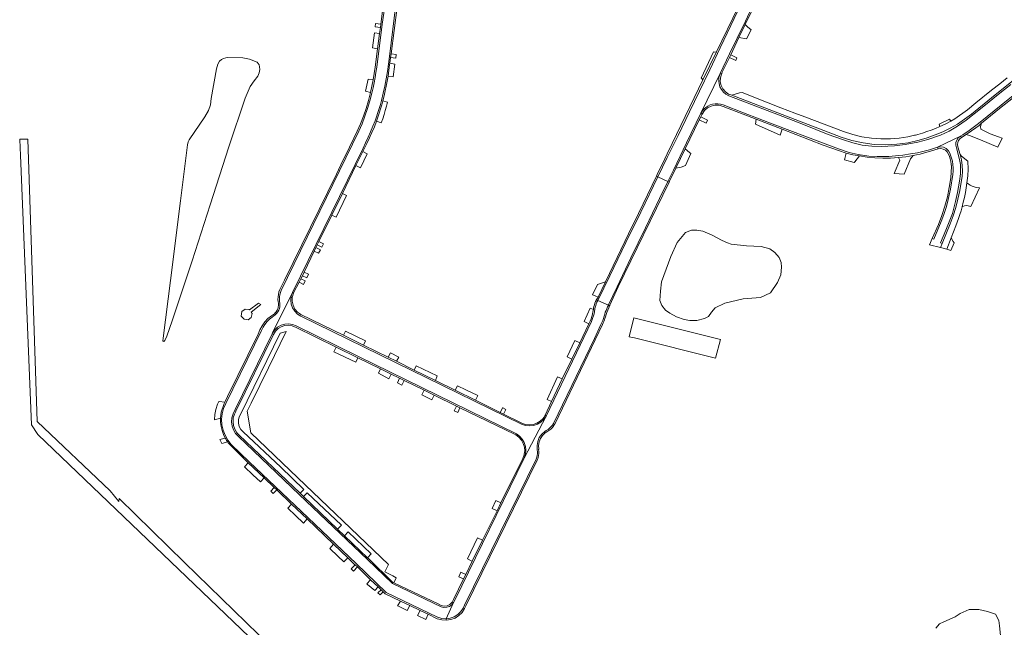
# Model space of a CAD drawing. Header units: metres. Extents: x 166325 to 190320, y 381923 to 404576.
# Tile 602 of 656: x 168336 to 168705, y 399511 to 399738. Entities that reach past the tile are written whole.
import ezdxf

# ---------------------------------------------------------------- set-up
doc = ezdxf.new("R2010")
doc.units = ezdxf.units.M
for name, color, linetype, lineweight in [('B-WE-OG-WATER_MEER-GV', 8, 'Continuous', 18), ('B-WE-VH-VERHARDING_BETONSTRAATSTEEN-GV', 8, 'Continuous', 18), ('B-WE-VH-VERHARDING_FUNDERING_ZAND-GV', 8, 'Continuous', 18), ('B-WE-VH-VERHARDING_STRAATBAKSTEEN-GV', 8, 'Continuous', 18)]:
    doc.layers.add(name, color=color, linetype=linetype, lineweight=lineweight)

msp = doc.modelspace()

# ---------------------------------------------------------------- linework, layer by layer
at = {"layer": 'B-WE-OG-WATER_MEER-GV', "flags": 128}
for points in [[(168393.158, 399625.241), (168400.749, 399647.717), (168407.41, 399668.609), (168414.419, 399690.249), (168420.551, 399708.489), (168422.368, 399712.885), (168423.855, 399714.973), (168425.248, 399716.695), (168425.765, 399717.923), (168426.002, 399719.145), (168425.947, 399720.201), (168425.76, 399720.908), (168425.025, 399721.962), (168422.165, 399723.106), (168419.629, 399723.586), (168414.001, 399723.696), (168413.296, 399723.535), (168412.403, 399723.348), (168411.614, 399722.953), (168410.899, 399722.286), (168410.353, 399721.208), (168409.781, 399719.425), (168407.868, 399708.321), (168407.496, 399706.003), (168406.83, 399703.84), (168405.494, 399701.448), (168399.627, 399692.914), (168399.249, 399692.13), (168398.942, 399691.046), (168396.31, 399670.043), (168392.553, 399640.302), (168389.884, 399618.807), (168389.73, 399617.806), (168389.85, 399617.624), (168390.066, 399617.488), (168390.453, 399617.846), (168391.175, 399619.511)], [(168602.451, 399653.936), (168600.974, 399654.365), (168599.019, 399655.292), (168594.996, 399657.33), (168591.805, 399658.763), (168589.541, 399659.164), (168587.596, 399659.12), (168585.345, 399658.225), (168582.187, 399654.576), (168579.837, 399649.23), (168576.27, 399639.832), (168575.889, 399636.371), (168575.756, 399632.894), (168576.426, 399631.006), (168577.874, 399629.191), (168579.39, 399628.044), (168581.892, 399626.731), (168584.812, 399625.714), (168586.908, 399625.399), (168589.495, 399625.351), (168592.407, 399626.077), (168593.855, 399626.877), (168594.981, 399628.445), (168596.459, 399630.064), (168600.067, 399631.89), (168606.845, 399633.453), (168613.427, 399633.934), (168617.164, 399635.645), (168619.695, 399639.609), (168621.033, 399642.483), (168621.221, 399645.284), (168621.135, 399646.984), (168620.342, 399648.904), (168618.721, 399650.731), (168616.823, 399652.128), (168613.57, 399653.018), (168608.184, 399653.279)]]:
    msp.add_lwpolyline(points, close=True, dxfattribs=at)
msp.add_lwpolyline([(168703.299, 399506.317), (168702.853, 399511.16), (168702.592, 399513.178), (168701.255, 399515.617), (168698.274, 399516.612), (168695.021, 399517.365), (168691.392, 399517.36), (168688.125, 399515.851), (168686.239, 399514.601), (168681.977, 399512.644), (168680.334, 399511.997), (168678.937, 399510.279)], dxfattribs=at)
msp.add_lwpolyline([(168703.299, 399506.317), (168702.853, 399511.16), (168702.592, 399513.178), (168701.255, 399515.617), (168698.274, 399516.612), (168695.021, 399517.365), (168691.392, 399517.36), (168688.125, 399515.851), (168686.239, 399514.601), (168681.977, 399512.644), (168680.334, 399511.997), (168678.937, 399510.279)], dxfattribs=at)
at = {"layer": 'B-WE-VH-VERHARDING_BETONSTRAATSTEEN-GV', "flags": 128}
for points in [[(168472.026, 399741.969), (168471.279, 399736.12), (168471.117, 399734.849), (168470.836, 399732.648), (168470.109, 399726.945), (168469.233, 399720.086), (168468.438, 399715.398), (168467.453, 399710.619), (168467.446, 399710.586), (168466.683, 399707.611), (168465.802, 399704.669), (168464.803, 399701.765), (168463.69, 399698.902), (168462.463, 399696.087), (168461.232, 399693.571), (168457.891, 399686.74), (168457.125, 399685.175), (168454.65, 399680.115), (168435.224, 399640.402), (168433.505, 399636.956), (168433.19, 399636.058), (168432.967, 399635.133), (168432.838, 399634.19), (168432.804, 399633.239), (168432.866, 399632.289), (168432.956, 399631.848), (168432.999, 399631.4), (168432.994, 399630.949), (168432.941, 399630.502), (168432.841, 399630.063), (168432.471, 399629.171), (168432.08, 399628.559), (168431.799, 399628.218), (168431.489, 399627.903), (168431.152, 399627.617), (168430.791, 399627.362), (168430.408, 399627.14), (168429.063, 399626.059), (168427.87, 399624.813), (168426.848, 399623.423), (168426.015, 399621.912), (168425.385, 399620.306), (168413.971, 399596.966), (168413.165, 399595.317), (168412.912, 399594.801), (168412.719, 399594.272), (168412.257, 399593.231), (168411.883, 399592.156), (168411.598, 399591.054), (168411.406, 399589.932), (168411.306, 399588.797), (168411.321, 399587.255), (168411.509, 399585.724), (168411.866, 399584.224), (168412.388, 399582.773), (168413.069, 399581.389), (168413.239, 399581.095), (168413.416, 399580.806), (168413.6, 399580.522), (168413.791, 399580.242), (168413.989, 399579.967), (168414.21, 399579.676), (168414.438, 399579.392), (168414.673, 399579.114), (168414.915, 399578.842), (168415.165, 399578.577), (168421.663, 399572.181), (168421.687, 399572.157), (168427.625, 399566.487), (168431.366, 399562.915), (168431.382, 399562.899), (168432.331, 399561.998), (168437.91, 399556.693), (168443.732, 399551.157), (168453.618, 399541.705), (168458.899, 399536.657), (168461.62, 399534.055), (168461.673, 399534.004), (168462.505, 399533.209), (168467.49, 399528.446), (168470.253, 399525.805), (168471.394, 399524.715), (168472.213, 399523.932), (168472.956, 399523.222), (168478.65, 399520.489), (168482.108, 399518.829), (168485.973, 399516.973), (168489, 399515.52), (168492.422, 399513.877), (168494.061, 399513.402), (168495.762, 399513.281), (168495.715, 399513.805), (168494.131, 399513.934), (168492.61, 399514.396), (168492.588, 399514.406), (168492.566, 399514.415), (168492.545, 399514.424), (168492.523, 399514.434), (168492.502, 399514.443), (168473.326, 399523.675), (168462.009, 399534.45), (168444.102, 399551.539), (168431.73, 399563.354), (168422.073, 399572.551), (168415.299, 399579.049), (168414.015, 399580.653), (168412.994, 399582.435), (168412.259, 399584.353), (168411.827, 399586.361), (168411.71, 399588.412), (168411.911, 399590.456), (168412.423, 399592.445), (168413.236, 399594.332), (168426.665, 399621.641), (168427.223, 399622.814), (168427.911, 399623.915), (168428.72, 399624.931), (168429.64, 399625.848), (168430.659, 399626.654), (168431.247, 399627.053), (168431.793, 399627.508), (168432.291, 399628.014), (168432.736, 399628.567), (168433.125, 399629.162), (168433.326, 399629.803), (168433.455, 399630.463), (168433.509, 399631.132), (168433.489, 399631.804), (168433.394, 399632.469), (168433.348, 399633.318), (168433.388, 399634.168), (168433.514, 399635.009), (168433.724, 399635.833), (168434.017, 399636.632), (168463.094, 399696.114), (168464.259, 399698.904), (168465.331, 399701.731), (168466.307, 399704.593), (168467.187, 399707.486), (168467.97, 399710.406), (168468.374, 399712.333), (168468.762, 399714.263), (168469.133, 399716.196), (168469.487, 399718.132), (168469.824, 399720.072), (168471.824, 399736.115), (168473.645, 399748.599)], [(168472.026, 399741.969), (168471.279, 399736.12), (168471.117, 399734.849), (168470.836, 399732.648), (168470.109, 399726.945), (168469.233, 399720.086), (168468.438, 399715.398), (168467.453, 399710.619), (168467.446, 399710.586), (168466.683, 399707.611), (168465.802, 399704.669), (168464.803, 399701.765), (168463.69, 399698.902), (168462.463, 399696.087), (168461.232, 399693.571), (168457.891, 399686.74), (168457.125, 399685.175), (168454.65, 399680.115), (168435.224, 399640.402), (168433.505, 399636.956), (168433.19, 399636.058), (168432.967, 399635.133), (168432.838, 399634.19), (168432.804, 399633.239), (168432.866, 399632.289), (168432.956, 399631.848), (168432.999, 399631.4), (168432.994, 399630.949), (168432.941, 399630.502), (168432.841, 399630.063), (168432.471, 399629.171), (168432.08, 399628.559), (168431.799, 399628.218), (168431.489, 399627.903), (168431.152, 399627.617), (168430.791, 399627.362), (168430.408, 399627.14), (168429.063, 399626.059), (168427.87, 399624.813), (168426.848, 399623.423), (168426.015, 399621.912), (168425.385, 399620.306), (168413.971, 399596.966), (168413.165, 399595.317), (168412.912, 399594.801), (168412.719, 399594.272), (168412.257, 399593.231), (168411.883, 399592.156), (168411.598, 399591.054), (168411.406, 399589.932), (168411.306, 399588.797), (168411.321, 399587.255), (168411.509, 399585.724), (168411.866, 399584.224), (168412.388, 399582.773), (168413.069, 399581.389), (168413.239, 399581.095), (168413.416, 399580.806), (168413.6, 399580.522), (168413.791, 399580.242), (168413.989, 399579.967), (168414.21, 399579.676), (168414.438, 399579.392), (168414.673, 399579.114), (168414.915, 399578.842), (168415.165, 399578.577), (168421.663, 399572.181), (168421.687, 399572.157), (168427.625, 399566.487), (168431.366, 399562.915), (168431.382, 399562.899), (168432.331, 399561.998), (168437.91, 399556.693), (168443.732, 399551.157), (168453.618, 399541.705), (168458.899, 399536.657), (168461.62, 399534.055), (168461.673, 399534.004), (168462.505, 399533.209), (168467.49, 399528.446), (168470.253, 399525.805), (168471.394, 399524.715), (168472.213, 399523.932), (168472.956, 399523.222), (168478.65, 399520.489), (168482.108, 399518.829), (168485.973, 399516.973), (168489, 399515.52), (168492.422, 399513.877), (168494.061, 399513.402), (168495.762, 399513.281), (168495.715, 399513.805), (168494.131, 399513.934), (168492.61, 399514.396), (168492.588, 399514.406), (168492.566, 399514.415), (168492.545, 399514.424), (168492.523, 399514.434), (168492.502, 399514.443), (168473.326, 399523.675), (168462.009, 399534.45), (168444.102, 399551.539), (168431.73, 399563.354), (168422.073, 399572.551), (168415.299, 399579.049), (168414.015, 399580.653), (168412.994, 399582.435), (168412.259, 399584.353), (168411.827, 399586.361), (168411.71, 399588.412), (168411.911, 399590.456), (168412.423, 399592.445), (168413.236, 399594.332), (168426.665, 399621.641), (168427.223, 399622.814), (168427.911, 399623.915), (168428.72, 399624.931), (168429.64, 399625.848), (168430.659, 399626.654), (168431.247, 399627.053), (168431.793, 399627.508), (168432.291, 399628.014), (168432.736, 399628.567), (168433.125, 399629.162), (168433.326, 399629.803), (168433.455, 399630.463), (168433.509, 399631.132), (168433.489, 399631.804), (168433.394, 399632.469), (168433.348, 399633.318), (168433.388, 399634.168), (168433.514, 399635.009), (168433.724, 399635.833), (168434.017, 399636.632), (168463.094, 399696.114), (168464.259, 399698.904), (168465.331, 399701.731), (168466.307, 399704.593), (168467.187, 399707.486), (168467.97, 399710.406), (168468.374, 399712.333), (168468.762, 399714.263), (168469.133, 399716.196), (168469.487, 399718.132), (168469.824, 399720.072), (168471.824, 399736.115), (168473.645, 399748.599)], [(168473.645, 399748.599), (168471.824, 399736.115), (168469.824, 399720.072), (168469.487, 399718.132), (168469.133, 399716.196), (168468.762, 399714.263), (168468.374, 399712.333), (168467.97, 399710.406), (168467.187, 399707.486), (168466.307, 399704.593), (168465.331, 399701.731), (168464.259, 399698.904), (168463.094, 399696.114), (168434.017, 399636.632), (168433.724, 399635.833), (168433.514, 399635.009), (168433.388, 399634.168), (168433.348, 399633.318), (168433.394, 399632.469), (168433.489, 399631.804), (168433.509, 399631.132), (168433.455, 399630.463), (168433.326, 399629.803), (168433.125, 399629.162), (168432.736, 399628.567), (168432.291, 399628.014), (168431.793, 399627.508), (168431.247, 399627.053), (168430.659, 399626.654), (168429.64, 399625.848), (168428.72, 399624.931), (168427.911, 399623.915), (168427.223, 399622.814), (168426.665, 399621.641), (168413.236, 399594.332), (168412.423, 399592.445), (168411.911, 399590.456), (168411.71, 399588.412), (168411.827, 399586.361), (168412.259, 399584.353), (168412.994, 399582.435), (168414.015, 399580.653), (168415.299, 399579.049), (168422.073, 399572.551), (168431.73, 399563.354), (168444.102, 399551.539), (168462.009, 399534.45), (168473.326, 399523.675), (168492.502, 399514.443), (168492.523, 399514.434), (168492.545, 399514.424), (168492.566, 399514.415), (168492.588, 399514.406), (168492.61, 399514.396), (168494.131, 399513.934), (168495.715, 399513.805), (168498.493, 399519.881), (168497.809, 399519.073), (168496.934, 399518.476), (168495.932, 399518.135), (168494.876, 399518.073), (168493.841, 399518.296), (168475.644, 399527.052), (168466.309, 399535.961), (168440.751, 399560.328), (168418.014, 399581.999), (168416.94, 399583.119), (168416.126, 399584.44), (168415.609, 399585.902), (168415.41, 399587.441), (168415.539, 399588.987), (168415.99, 399590.471), (168416.804, 399592.143), (168430.672, 399620.407), (168430.811, 399620.689), (168438.225, 399635.867), (168464.623, 399689.818), (168465.606, 399691.832), (168466.556, 399693.863), (168467.471, 399695.909), (168468.352, 399697.97), (168469.198, 399700.046), (168469.711, 399701.558), (168470.204, 399703.076), (168470.676, 399704.6), (168471.128, 399706.131), (168471.56, 399707.668), (168472.191, 399710.34), (168472.769, 399713.024), (168473.294, 399715.72), (168473.766, 399718.424), (168474.185, 399721.138), (168474.65, 399725.007), (168476.807, 399742.544)], [(168473.645, 399748.599), (168471.824, 399736.115), (168469.824, 399720.072), (168469.487, 399718.132), (168469.133, 399716.196), (168468.762, 399714.263), (168468.374, 399712.333), (168467.97, 399710.406), (168467.187, 399707.486), (168466.307, 399704.593), (168465.331, 399701.731), (168464.259, 399698.904), (168463.094, 399696.114), (168434.017, 399636.632), (168433.724, 399635.833), (168433.514, 399635.009), (168433.388, 399634.168), (168433.348, 399633.318), (168433.394, 399632.469), (168433.489, 399631.804), (168433.509, 399631.132), (168433.455, 399630.463), (168433.326, 399629.803), (168433.125, 399629.162), (168432.736, 399628.567), (168432.291, 399628.014), (168431.793, 399627.508), (168431.247, 399627.053), (168430.659, 399626.654), (168429.64, 399625.848), (168428.72, 399624.931), (168427.911, 399623.915), (168427.223, 399622.814), (168426.665, 399621.641), (168413.236, 399594.332), (168412.423, 399592.445), (168411.911, 399590.456), (168411.71, 399588.412), (168411.827, 399586.361), (168412.259, 399584.353), (168412.994, 399582.435), (168414.015, 399580.653), (168415.299, 399579.049), (168422.073, 399572.551), (168431.73, 399563.354), (168444.102, 399551.539), (168462.009, 399534.45), (168473.326, 399523.675), (168492.502, 399514.443), (168492.523, 399514.434), (168492.545, 399514.424), (168492.566, 399514.415), (168492.588, 399514.406), (168492.61, 399514.396), (168494.131, 399513.934), (168495.715, 399513.805), (168498.493, 399519.881), (168497.809, 399519.073), (168496.934, 399518.476), (168495.932, 399518.135), (168494.876, 399518.073), (168493.841, 399518.296), (168475.644, 399527.052), (168466.309, 399535.961), (168440.751, 399560.328), (168418.014, 399581.999), (168416.94, 399583.119), (168416.126, 399584.44), (168415.609, 399585.902), (168415.41, 399587.441), (168415.539, 399588.987), (168415.99, 399590.471), (168416.804, 399592.143), (168430.672, 399620.407), (168430.811, 399620.689), (168438.225, 399635.867), (168464.623, 399689.818), (168465.606, 399691.832), (168466.556, 399693.863), (168467.471, 399695.909), (168468.352, 399697.97), (168469.198, 399700.046), (168469.711, 399701.558), (168470.204, 399703.076), (168470.676, 399704.6), (168471.128, 399706.131), (168471.56, 399707.668), (168472.191, 399710.34), (168472.769, 399713.024), (168473.294, 399715.72), (168473.766, 399718.424), (168474.185, 399721.138), (168474.65, 399725.007), (168476.807, 399742.544)], [(168476.807, 399742.544), (168474.65, 399725.007), (168474.185, 399721.138), (168473.766, 399718.424), (168473.294, 399715.72), (168472.769, 399713.024), (168472.191, 399710.34), (168471.56, 399707.668), (168471.128, 399706.131), (168470.676, 399704.6), (168470.204, 399703.076), (168469.711, 399701.558), (168469.198, 399700.046), (168468.352, 399697.97), (168467.471, 399695.909), (168466.556, 399693.863), (168465.606, 399691.832), (168464.623, 399689.818), (168438.225, 399635.867), (168438.613, 399635.658), (168440.761, 399639.642), (168441.393, 399640.96), (168441.947, 399642.114), (168442.593, 399643.458), (168446.354, 399651.295), (168446.986, 399652.601), (168447.467, 399653.596), (168448.123, 399654.953), (168452.912, 399664.743), (168456.89, 399672.874), (168461.965, 399683.25), (168464.536, 399688.505), (168465.044, 399689.543), (168466.073, 399691.572), (168467.054, 399693.624), (168467.985, 399695.7), (168468.866, 399697.797), (168469.697, 399699.915), (168469.703, 399699.931), (168470.231, 399701.427), (168470.727, 399702.933), (168471.191, 399704.45), (168471.623, 399705.976), (168472.023, 399707.511), (168472.489, 399709.34), (168472.918, 399711.178), (168473.311, 399713.025), (168473.666, 399714.878), (168473.984, 399716.739), (168474.573, 399721.07), (168474.638, 399721.533), (168474.944, 399723.724), (168475.122, 399724.999), (168477.379, 399742.503)], [(168604.951, 399742.475), (168596.878, 399725.769), (168591.825, 399715.314), (168580.306, 399691.478), (168578.457, 399687.652), (168577.536, 399685.747), (168574.703, 399679.884), (168574.456, 399679.374), (168574.972, 399679.125), (168574.978, 399679.122), (168578.435, 399686.243), (168582.516, 399694.526), (168586.776, 399703.37), (168590.553, 399711.151), (168594.384, 399719.052), (168598.27, 399727.258), (168602.296, 399735.642), (168606.044, 399743.545)], [(168606.044, 399743.545), (168602.296, 399735.642), (168598.27, 399727.258), (168594.384, 399719.052), (168590.553, 399711.151), (168586.776, 399703.37), (168582.516, 399694.526), (168578.435, 399686.243), (168574.978, 399679.122), (168578.711, 399677.318), (168580.803, 399681.612), (168585.707, 399691.746), (168591.069, 399702.816), (168598.271, 399717.72), (168601.775, 399725.024), (168604.633, 399730.926), (168607.732, 399737.332), (168610.674, 399743.486)], [(168610.674, 399743.486), (168607.732, 399737.332), (168604.633, 399730.926), (168601.775, 399725.024), (168598.271, 399717.72), (168598.754, 399717.487), (168598.812, 399717.623), (168598.874, 399717.758), (168598.939, 399717.891), (168599.008, 399718.023), (168599.08, 399718.152), (168601.75, 399723.718), (168602.204, 399724.665), (168605.297, 399731.108), (168607.636, 399735.982), (168609.96, 399740.852)], [(168712.93, 399719.021), (168701.199, 399709.78), (168692.259, 399702.502), (168687.134, 399698.769), (168684.388, 399697.282), (168681.569, 399695.938), (168678.686, 399694.739), (168675.745, 399693.688), (168672.754, 399692.789), (168668.622, 399691.827), (168664.421, 399691.236), (168660.184, 399691.023), (168655.944, 399691.189), (168651.737, 399691.732), (168647.594, 399692.649), (168643.55, 399693.931), (168602.677, 399709.543), (168601.445, 399710.014), (168600.257, 399710.843), (168599.307, 399711.937), (168598.653, 399713.229), (168598.333, 399714.642), (168598.367, 399716.091), (168598.754, 399717.487), (168598.271, 399717.72), (168597.992, 399716.997), (168597.807, 399716.243), (168597.72, 399715.473), (168597.731, 399714.698), (168597.842, 399713.93), (168598.161, 399712.758), (168598.713, 399711.676), (168599.476, 399710.729), (168600.415, 399709.959), (168601.493, 399709.398), (168620.106, 399702.259), (168629.463, 399698.58), (168638.74, 399694.95), (168644.057, 399693.051), (168647.876, 399691.773), (168651.411, 399690.964), (168655.007, 399690.495), (168658.467, 399690.423), (168663.484, 399690.656), (168667.523, 399691.158), (168672.181, 399691.996), (168676.032, 399692.974), (168680.725, 399694.669), (168683.983, 399696.204), (168687.065, 399697.985), (168690.312, 399700.264), (168693.346, 399702.566), (168696.942, 399705.504), (168702.324, 399709.871), (168707.077, 399713.634)], [(168705.655, 399716.101), (168702.864, 399713.9), (168699.759, 399711.45), (168693.994, 399706.755), (168690.812, 399704.161), (168686.024, 399700.698), (168684.534, 399699.86), (168682.52, 399698.818), (168680.466, 399697.856), (168678.869, 399697.176), (168677.252, 399696.544), (168675.616, 399695.962), (168673.963, 399695.431), (168672.295, 399694.95), (168671.849, 399694.827), (168671.402, 399694.708), (168670.954, 399694.593), (168670.504, 399694.483), (168670.054, 399694.378), (168668.468, 399694.046), (168666.871, 399693.77), (168665.265, 399693.551), (168663.652, 399693.39), (168662.035, 399693.286), (168658.455, 399693.262), (168654.885, 399693.521), (168651.346, 399694.059), (168647.86, 399694.875), (168644.449, 399695.962), (168629.98, 399701.48), (168626.186, 399702.927), (168620.989, 399704.909), (168616.217, 399706.729), (168606.462, 399710.553), (168605.53, 399710.51), (168602.677, 399709.543), (168643.55, 399693.931), (168647.594, 399692.649), (168651.737, 399691.732), (168655.944, 399691.189), (168660.184, 399691.023), (168664.421, 399691.236), (168668.622, 399691.827), (168672.754, 399692.789), (168675.745, 399693.688), (168678.686, 399694.739), (168681.569, 399695.938), (168684.388, 399697.282), (168687.134, 399698.769), (168692.259, 399702.502), (168701.199, 399709.78), (168712.93, 399719.021)], [(168707.077, 399713.634), (168702.324, 399709.871), (168696.942, 399705.504), (168693.346, 399702.566), (168690.312, 399700.264), (168687.065, 399697.985), (168683.983, 399696.204), (168680.725, 399694.669), (168676.032, 399692.974), (168672.181, 399691.996), (168667.523, 399691.158), (168663.484, 399690.656), (168658.467, 399690.423), (168655.007, 399690.495), (168651.411, 399690.964), (168647.876, 399691.773), (168644.057, 399693.051), (168638.74, 399694.95), (168629.463, 399698.58), (168620.106, 399702.259), (168601.493, 399709.398), (168600.415, 399709.959), (168599.476, 399710.729), (168598.713, 399711.676), (168598.161, 399712.758), (168597.842, 399713.93), (168597.731, 399714.698), (168597.72, 399715.473), (168597.807, 399716.243), (168597.992, 399716.997), (168598.271, 399717.72), (168591.069, 399702.816), (168591.591, 399703.607), (168592.204, 399704.329), (168592.899, 399704.973), (168593.667, 399705.528), (168594.496, 399705.987), (168595.45, 399706.258), (168596.434, 399706.39), (168597.426, 399706.379), (168598.406, 399706.226), (168599.354, 399705.934), (168607.003, 399702.988), (168618.744, 399698.475), (168636.541, 399691.744), (168642.591, 399689.557), (168646.597, 399688.213), (168649.89, 399687.379), (168653.954, 399686.742), (168657.012, 399686.62), (168661.365, 399686.714), (168665.154, 399687.033), (168666.633, 399687.188), (168669.553, 399687.629), (168672.133, 399688.073), (168676.577, 399689.151), (168679.629, 399690.113), (168688.145, 399694.245), (168689.121, 399694.836), (168691.443, 399696.351), (168694.955, 399698.965), (168698.198, 399701.6), (168703.404, 399705.89), (168709.148, 399710.471)], [(168709.148, 399710.471), (168703.404, 399705.89), (168698.198, 399701.6), (168694.955, 399698.965), (168691.443, 399696.351), (168689.121, 399694.836), (168688.145, 399694.245), (168688.619, 399693.762), (168690.331, 399694.857), (168691.119, 399695.361), (168695.169, 399698.32), (168696.098, 399699.079), (168703.468, 399705.099), (168704.5, 399705.942), (168711.543, 399711.497)]]:
    msp.add_lwpolyline(points, dxfattribs=at)
for points in [[(168471.279, 399736.12), (168469.346, 399736.374), (168469.174, 399735.117), (168471.117, 399734.849)], [(168609.837, 399734.073), (168608.542, 399735.118), (168607.636, 399735.982), (168605.297, 399731.108), (168608.172, 399730.629)], [(168470.836, 399732.648), (168468.899, 399732.943), (168468.184, 399727.285), (168470.109, 399726.945)], [(168596.878, 399725.769), (168596.254, 399725.729), (168595.826, 399725.757), (168591.154, 399716.004), (168591.28, 399715.942), (168591.825, 399715.314)], [(168477.036, 399724.778), (168475.122, 399724.999), (168474.944, 399723.724), (168476.887, 399723.479)], [(168602.204, 399724.665), (168601.75, 399723.718), (168604.134, 399722.575), (168604.541, 399723.545)], [(168476.593, 399721.241), (168474.638, 399721.533), (168474.573, 399721.07), (168473.984, 399716.739), (168475.852, 399716.478)], [(168468.438, 399715.398), (168466.588, 399715.618), (168465.598, 399711.045), (168467.453, 399710.619)], [(168473.785, 399707.017), (168473.697, 399707.04), (168472.023, 399707.511), (168471.623, 399705.976), (168471.191, 399704.45), (168470.727, 399702.933), (168470.231, 399701.427), (168469.703, 399699.931), (168469.697, 399699.915), (168471.443, 399699.237), (168471.984, 399700.77), (168472.489, 399702.316), (168472.958, 399703.872), (168473.39, 399705.44)], [(168671.776, 399687.278), (168673.076, 399687.566), (168674.37, 399687.884), (168675.656, 399688.232), (168676.933, 399688.61), (168679.8, 399689.512), (168679.821, 399689.518), (168679.842, 399689.524), (168679.863, 399689.53), (168679.884, 399689.535), (168679.905, 399689.54), (168679.629, 399690.113), (168676.577, 399689.151), (168672.133, 399688.073), (168669.553, 399687.629), (168666.633, 399687.188), (168665.154, 399687.033), (168661.365, 399686.714), (168657.012, 399686.62), (168653.954, 399686.742), (168649.89, 399687.379), (168646.597, 399688.213), (168642.591, 399689.557), (168636.541, 399691.744), (168618.744, 399698.475), (168607.003, 399702.988), (168599.354, 399705.934), (168598.406, 399706.226), (168597.426, 399706.379), (168596.434, 399706.39), (168595.45, 399706.258), (168594.496, 399705.987), (168593.667, 399705.528), (168592.899, 399704.973), (168592.204, 399704.329), (168591.591, 399703.607), (168591.069, 399702.816), (168591.516, 399702.56), (168592.371, 399703.834), (168593.519, 399704.851), (168594.887, 399705.546), (168595.772, 399705.74), (168596.386, 399705.874), (168597.919, 399705.814), (168599.387, 399705.369), (168611.685, 399700.635), (168621.503, 399696.855), (168636.81, 399690.962), (168645.478, 399687.933), (168647.971, 399687.33), (168650.365, 399686.871), (168653.27, 399686.453), (168656.192, 399686.184), (168659.124, 399686.065), (168662.059, 399686.095), (168664.988, 399686.275), (168667.737, 399686.581), (168670.469, 399687.02)], [(168590.44, 399700.327), (168590.986, 399701.452), (168591.36, 399702.222), (168591.389, 399702.29), (168591.42, 399702.358), (168591.451, 399702.426), (168591.483, 399702.493), (168591.516, 399702.56), (168591.069, 399702.816), (168585.707, 399691.746), (168580.803, 399681.612), (168578.711, 399677.318), (168579.158, 399677.102), (168579.315, 399677.426), (168581.696, 399682.327), (168585.221, 399689.584)], [(168590.986, 399701.452), (168590.44, 399700.327), (168593.039, 399699.121), (168593.59, 399700.244), (168593.514, 399700.28)], [(168611.685, 399700.635), (168611.538, 399698.715), (168620.7, 399694.694), (168621.503, 399696.855)], [(168684.534, 399699.86), (168684.1, 399700.576), (168680.184, 399698.747), (168680.466, 399697.856), (168682.52, 399698.818)], [(168699.304, 399695.199), (168695.841, 399696.832), (168695.748, 399697.906), (168696.098, 399699.079), (168695.169, 399698.32), (168691.119, 399695.361), (168690.331, 399694.857), (168691.616, 399694.585), (168695.656, 399692.937), (168702.147, 399690.214), (168703.746, 399693.546), (168702.452, 399693.985)], [(168687.752, 399686.066), (168686.678, 399689.904), (168686.451, 399690.869), (168686.498, 399691.86), (168686.816, 399692.799), (168687.379, 399693.615), (168688.145, 399694.245), (168679.629, 399690.113), (168680.739, 399690.281), (168681.849, 399690.112), (168682.858, 399689.62), (168683.676, 399688.851), (168684.228, 399687.874), (168684.862, 399686.099), (168685.166, 399684.895), (168685.363, 399683.669), (168685.452, 399682.431), (168685.431, 399681.189), (168685.302, 399679.954), (168684.479, 399674.452), (168683.648, 399670.623), (168683.01, 399668.031), (168682.026, 399665.007), (168681.01, 399662.355), (168678.274, 399655.763), (168677.639, 399655.979), (168676.658, 399653.691), (168680.689, 399652.671), (168681.321, 399654.189), (168680.757, 399654.419), (168682.76, 399659.11), (168685.184, 399665.392), (168686.361, 399669.81), (168687.097, 399673.169), (168687.868, 399677.439), (168688.159, 399680.193), (168688.254, 399681.373), (168688.261, 399682.557), (168688.179, 399683.738), (168688.009, 399684.91)], [(168688.089, 399687.421), (168687.247, 399690.322), (168687.12, 399691.109), (168687.207, 399691.902), (168687.503, 399692.643), (168687.985, 399693.278), (168688.619, 399693.762), (168688.145, 399694.245), (168687.379, 399693.615), (168686.816, 399692.799), (168686.498, 399691.86), (168686.451, 399690.869), (168686.678, 399689.904), (168687.752, 399686.066), (168688.009, 399684.91), (168688.179, 399683.738), (168688.261, 399682.557), (168688.254, 399681.373), (168688.159, 399680.193), (168687.868, 399677.439), (168687.097, 399673.169), (168686.361, 399669.81), (168685.184, 399665.392), (168682.76, 399659.11), (168680.757, 399654.419), (168681.321, 399654.189), (168684.339, 399661.44), (168685.463, 399664.489), (168686.438, 399667.588), (168687.262, 399670.732), (168687.933, 399673.911), (168688.449, 399677.119), (168688.793, 399679.173), (168688.929, 399681.251), (168688.857, 399683.332), (168688.575, 399685.396)], [(168587.28, 399687.771), (168586.828, 399688.135), (168585.221, 399689.584), (168581.696, 399682.327), (168583.654, 399682.731), (168585.285, 399683.317)], [(168682.026, 399665.007), (168683.01, 399668.031), (168683.648, 399670.623), (168684.479, 399674.452), (168685.302, 399679.954), (168685.431, 399681.189), (168685.452, 399682.431), (168685.363, 399683.669), (168685.166, 399684.895), (168684.862, 399686.099), (168684.228, 399687.874), (168683.676, 399688.851), (168682.858, 399689.62), (168681.849, 399690.112), (168680.739, 399690.281), (168679.629, 399690.113), (168679.905, 399689.54), (168680.83, 399689.635), (168681.744, 399689.461), (168682.568, 399689.031), (168683.235, 399688.383), (168683.688, 399687.571), (168684.06, 399686.679), (168684.36, 399685.76), (168684.586, 399684.82), (168684.736, 399683.865), (168684.811, 399682.901), (168684.549, 399678.691), (168684.014, 399675.117), (168683.281, 399671.578), (168682.35, 399668.085), (168681.226, 399664.651), (168679.912, 399661.284), (168677.639, 399655.979), (168678.274, 399655.763), (168681.01, 399662.355)], [(168466.224, 399687.647), (168464.536, 399688.505), (168461.965, 399683.25), (168463.682, 399682.395)], [(168650.365, 399686.871), (168647.971, 399687.33), (168645.478, 399687.933), (168644.843, 399685.379), (168648.437, 399684.423), (168648.607, 399684.639)], [(168669.485, 399685.803), (168670.469, 399687.02), (168667.737, 399686.581), (168664.988, 399686.275), (168665.51, 399685.281), (168663.374, 399680.286), (168667.083, 399680.071), (168667.093, 399680.096)], [(168690.623, 399676.795), (168690.924, 399679.389), (168691.128, 399681.992), (168690.909, 399684.99), (168688.55, 399686.831), (168688.089, 399687.421), (168688.575, 399685.396), (168688.857, 399683.332), (168688.929, 399681.251), (168688.793, 399679.173), (168688.449, 399677.119), (168687.933, 399673.911), (168687.262, 399670.732), (168686.438, 399667.588), (168685.463, 399664.489), (168684.339, 399661.44), (168681.321, 399654.189), (168680.689, 399652.671), (168683.04, 399652.08), (168684.716, 399656.319), (168686.462, 399660.736), (168686.991, 399662.132), (168687.49, 399663.54), (168687.958, 399664.958), (168688.397, 399666.385), (168688.804, 399667.822), (168689.262, 399669.596), (168689.673, 399671.382), (168690.037, 399673.178), (168690.354, 399674.983)], [(168568.557, 399665.898), (168574.978, 399679.122), (168574.972, 399679.125), (168574.456, 399679.374), (168566.052, 399661.982), (168565.518, 399660.878), (168555.32, 399639.775), (168552.566, 399634.076), (168552.136, 399633.398), (168552.101, 399633.338), (168552.066, 399633.278), (168552.032, 399633.217), (168551.999, 399633.156), (168551.966, 399633.095), (168552.459, 399632.871), (168557.018, 399642.108), (168562.971, 399654.463)], [(168570.304, 399659.971), (168575.598, 399670.928), (168578.711, 399677.318), (168574.978, 399679.122), (168568.557, 399665.898), (168562.971, 399654.463), (168557.018, 399642.108), (168552.459, 399632.871), (168556.447, 399631.063), (168556.497, 399631.162), (168556.548, 399631.26), (168559.673, 399637.979), (168564.856, 399648.836)], [(168579.158, 399677.102), (168578.711, 399677.318), (168575.598, 399670.928), (168570.304, 399659.971), (168564.856, 399648.836), (168559.673, 399637.979), (168556.548, 399631.26), (168556.497, 399631.162), (168556.447, 399631.063), (168556.915, 399630.851), (168556.972, 399630.974), (168557.029, 399631.097), (168560.12, 399637.909)], [(168695.319, 399675.001), (168694.122, 399675.044), (168692.555, 399675.6), (168691.873, 399675.904), (168691.108, 399676.41), (168690.623, 399676.795), (168690.354, 399674.983), (168690.037, 399673.178), (168689.673, 399671.382), (168689.262, 399669.596), (168688.804, 399667.822), (168689.121, 399667.995), (168689.738, 399668.228), (168690.565, 399668.303), (168692.034, 399667.963)], [(168458.43, 399672.051), (168456.89, 399672.874), (168452.912, 399664.743), (168454.622, 399663.946)], [(168685.877, 399654.431), (168685.433, 399654.901), (168684.716, 399656.319), (168683.04, 399652.08), (168684.584, 399651.587)], [(168448.662, 399651.797), (168446.986, 399652.601), (168446.354, 399651.295), (168448.029, 399650.482)], [(168449.824, 399654.082), (168448.123, 399654.953), (168447.467, 399653.596), (168449.157, 399652.751)], [(168444.203, 399642.701), (168442.593, 399643.458), (168441.947, 399642.114), (168443.576, 399641.358)], [(168443.016, 399640.178), (168441.393, 399640.96), (168440.761, 399639.642), (168442.368, 399638.831)], [(168555.32, 399639.775), (168552.359, 399638.846), (168550.55, 399634.98), (168551.291, 399634.653), (168551.557, 399634.533), (168552.566, 399634.076)], [(168441.398, 399626.998), (168440.127, 399627.78), (168439.062, 399628.826), (168438.258, 399630.084), (168437.755, 399631.489), (168437.579, 399632.972), (168437.738, 399634.456), (168438.225, 399635.867), (168430.811, 399620.689), (168431.621, 399621.902), (168432.686, 399622.899), (168433.949, 399623.628), (168435.344, 399624.051), (168436.8, 399624.146), (168438.239, 399623.908), (168439.586, 399623.35), (168462.878, 399611.843), (168522.001, 399582.98), (168523.201, 399582.107), (168524.194, 399581.005), (168524.937, 399579.721), (168525.399, 399578.311), (168525.558, 399576.836), (168525.409, 399575.36), (168524.958, 399573.947), (168533.223, 399589.65), (168532.349, 399588.385), (168531.222, 399587.339), (168529.896, 399586.56), (168528.433, 399586.087), (168526.903, 399585.94), (168525.377, 399586.128), (168523.927, 399586.641)], [(168441.398, 399626.998), (168440.127, 399627.78), (168439.062, 399628.826), (168438.258, 399630.084), (168437.755, 399631.489), (168437.579, 399632.972), (168437.738, 399634.456), (168438.225, 399635.867), (168430.811, 399620.689), (168431.621, 399621.902), (168432.686, 399622.899), (168433.949, 399623.628), (168435.344, 399624.051), (168436.8, 399624.146), (168438.239, 399623.908), (168439.586, 399623.35), (168462.878, 399611.843), (168522.001, 399582.98), (168523.201, 399582.107), (168524.194, 399581.005), (168524.937, 399579.721), (168525.399, 399578.311), (168525.558, 399576.836), (168525.409, 399575.36), (168524.958, 399573.947), (168533.223, 399589.65), (168532.349, 399588.385), (168531.222, 399587.339), (168529.896, 399586.56), (168528.433, 399586.087), (168526.903, 399585.94), (168525.377, 399586.128), (168523.927, 399586.641)], [(168438.11, 399632.54), (168438.15, 399634.081), (168438.228, 399634.362), (168438.563, 399635.566), (168438.613, 399635.658), (168438.225, 399635.867), (168437.738, 399634.456), (168437.579, 399632.972), (168437.755, 399631.489), (168438.258, 399630.084), (168439.062, 399628.826), (168440.127, 399627.78), (168441.398, 399626.998), (168523.927, 399586.641), (168525.377, 399586.128), (168526.903, 399585.94), (168528.433, 399586.087), (168529.896, 399586.56), (168531.222, 399587.339), (168532.349, 399588.385), (168533.223, 399589.65), (168532.739, 399589.954), (168532.236, 399589.136), (168531.979, 399588.719), (168530.958, 399587.69), (168529.73, 399586.919), (168528.358, 399586.447), (168526.916, 399586.3), (168525.478, 399586.485), (168524.119, 399586.991), (168523.589, 399587.252), (168517.216, 399590.391), (168516.01, 399590.986), (168506.676, 399595.583), (168499.113, 399599.309), (168491.691, 399602.965), (168483.81, 399606.847), (168477.207, 399610.1), (168474.062, 399611.649), (168464.83, 399616.159), (168457.296, 399619.839), (168441.405, 399627.601), (168440.813, 399628.018), (168440.145, 399628.489), (168439.139, 399629.657), (168438.447, 399631.035)], [(168438.11, 399632.54), (168438.15, 399634.081), (168438.228, 399634.362), (168438.563, 399635.566), (168438.613, 399635.658), (168438.225, 399635.867), (168437.738, 399634.456), (168437.579, 399632.972), (168437.755, 399631.489), (168438.258, 399630.084), (168439.062, 399628.826), (168440.127, 399627.78), (168441.398, 399626.998), (168523.927, 399586.641), (168525.377, 399586.128), (168526.903, 399585.94), (168528.433, 399586.087), (168529.896, 399586.56), (168531.222, 399587.339), (168532.349, 399588.385), (168533.223, 399589.65), (168532.739, 399589.954), (168532.236, 399589.136), (168531.979, 399588.719), (168530.958, 399587.69), (168529.73, 399586.919), (168528.358, 399586.447), (168526.916, 399586.3), (168525.478, 399586.485), (168524.119, 399586.991), (168523.589, 399587.252), (168517.216, 399590.391), (168516.01, 399590.986), (168506.676, 399595.583), (168499.113, 399599.309), (168491.691, 399602.965), (168483.81, 399606.847), (168477.207, 399610.1), (168474.062, 399611.649), (168464.83, 399616.159), (168457.296, 399619.839), (168441.405, 399627.601), (168440.813, 399628.018), (168440.145, 399628.489), (168439.139, 399629.657), (168438.447, 399631.035)], [(168502.134, 399517.852), (168502.66, 399518.951), (168529.434, 399573.567), (168529.649, 399574.235), (168529.799, 399574.921), (168529.882, 399575.619), (168529.897, 399576.321), (168529.845, 399577.021), (168529.735, 399578.585), (168529.985, 399580.133), (168530.582, 399581.583), (168531.493, 399582.859), (168532.671, 399583.893), (168533.201, 399584.247), (168533.85, 399584.662), (168534.455, 399585.138), (168535.013, 399585.67), (168535.516, 399586.252), (168535.961, 399586.881), (168551.202, 399618.628), (168553.618, 399623.816), (168553.98, 399624.571), (168554.306, 399625.342), (168554.595, 399626.128), (168554.848, 399626.927), (168555.062, 399627.736), (168555.299, 399628.417), (168555.556, 399629.092), (168555.833, 399629.758), (168556.13, 399630.415), (168556.447, 399631.063), (168552.459, 399632.871), (168552.167, 399632.263), (168551.916, 399631.638), (168551.707, 399630.997), (168551.54, 399630.345), (168551.417, 399629.682), (168551.223, 399628.595), (168551.067, 399627.867), (168550.883, 399627.146), (168550.672, 399626.432), (168550.433, 399625.727), (168550.168, 399625.032), (168533.223, 399589.65), (168524.958, 399573.947), (168524.786, 399573.595), (168498.936, 399520.842), (168498.493, 399519.881), (168495.715, 399513.805), (168497.291, 399514.017), (168498.785, 399514.559), (168500.13, 399515.407), (168501.264, 399516.522)], [(168502.134, 399517.852), (168502.66, 399518.951), (168529.434, 399573.567), (168529.649, 399574.235), (168529.799, 399574.921), (168529.882, 399575.619), (168529.897, 399576.321), (168529.845, 399577.021), (168529.735, 399578.585), (168529.985, 399580.133), (168530.582, 399581.583), (168531.493, 399582.859), (168532.671, 399583.893), (168533.201, 399584.247), (168533.85, 399584.662), (168534.455, 399585.138), (168535.013, 399585.67), (168535.516, 399586.252), (168535.961, 399586.881), (168551.202, 399618.628), (168553.618, 399623.816), (168553.98, 399624.571), (168554.306, 399625.342), (168554.595, 399626.128), (168554.848, 399626.927), (168555.062, 399627.736), (168555.299, 399628.417), (168555.556, 399629.092), (168555.833, 399629.758), (168556.13, 399630.415), (168556.447, 399631.063), (168552.459, 399632.871), (168552.167, 399632.263), (168551.916, 399631.638), (168551.707, 399630.997), (168551.54, 399630.345), (168551.417, 399629.682), (168551.223, 399628.595), (168551.067, 399627.867), (168550.883, 399627.146), (168550.672, 399626.432), (168550.433, 399625.727), (168550.168, 399625.032), (168533.223, 399589.65), (168524.958, 399573.947), (168524.786, 399573.595), (168498.936, 399520.842), (168498.493, 399519.881), (168495.715, 399513.805), (168497.291, 399514.017), (168498.785, 399514.559), (168500.13, 399515.407), (168501.264, 399516.522)], [(168555.621, 399627.584), (168555.912, 399628.413), (168556.225, 399629.234), (168556.56, 399630.047), (168556.915, 399630.851), (168556.447, 399631.063), (168556.13, 399630.415), (168555.833, 399629.758), (168555.556, 399629.092), (168555.299, 399628.417), (168555.062, 399627.736), (168554.848, 399626.927), (168554.595, 399626.128), (168554.306, 399625.342), (168553.98, 399624.571), (168553.618, 399623.816), (168551.202, 399618.628), (168535.961, 399586.881), (168535.516, 399586.252), (168535.013, 399585.67), (168534.455, 399585.138), (168533.85, 399584.662), (168533.201, 399584.247), (168532.671, 399583.893), (168531.493, 399582.859), (168530.582, 399581.583), (168529.985, 399580.133), (168529.735, 399578.585), (168529.845, 399577.021), (168529.897, 399576.321), (168529.882, 399575.619), (168529.799, 399574.921), (168529.649, 399574.235), (168529.434, 399573.567), (168502.66, 399518.951), (168502.134, 399517.852), (168501.264, 399516.522), (168500.13, 399515.407), (168498.785, 399514.559), (168497.291, 399514.017), (168495.715, 399513.805), (168495.762, 399513.281), (168497.451, 399513.521), (168499.051, 399514.111), (168500.492, 399515.023), (168501.709, 399516.219), (168502.648, 399517.643), (168503.163, 399518.718), (168529.919, 399573.419), (168529.989, 399573.643), (168530.142, 399574.129), (168530.296, 399574.857), (168530.382, 399575.596), (168530.396, 399576.34), (168530.341, 399577.082), (168530.365, 399577.257), (168530.289, 399578.633), (168530.515, 399579.993), (168531.032, 399581.27), (168531.816, 399582.403), (168532.829, 399583.338), (168533.388, 399583.747), (168534.164, 399584.209), (168534.877, 399584.764), (168535.516, 399585.403), (168536.07, 399586.116), (168536.205, 399586.343), (168536.532, 399586.893), (168554.291, 399623.915), (168554.537, 399624.468), (168554.766, 399625.029), (168554.978, 399625.595), (168555.173, 399626.168), (168555.351, 399626.747)], [(168555.621, 399627.584), (168555.912, 399628.413), (168556.225, 399629.234), (168556.56, 399630.047), (168556.915, 399630.851), (168556.447, 399631.063), (168556.13, 399630.415), (168555.833, 399629.758), (168555.556, 399629.092), (168555.299, 399628.417), (168555.062, 399627.736), (168554.848, 399626.927), (168554.595, 399626.128), (168554.306, 399625.342), (168553.98, 399624.571), (168553.618, 399623.816), (168551.202, 399618.628), (168535.961, 399586.881), (168535.516, 399586.252), (168535.013, 399585.67), (168534.455, 399585.138), (168533.85, 399584.662), (168533.201, 399584.247), (168532.671, 399583.893), (168531.493, 399582.859), (168530.582, 399581.583), (168529.985, 399580.133), (168529.735, 399578.585), (168529.845, 399577.021), (168529.897, 399576.321), (168529.882, 399575.619), (168529.799, 399574.921), (168529.649, 399574.235), (168529.434, 399573.567), (168502.66, 399518.951), (168502.134, 399517.852), (168501.264, 399516.522), (168500.13, 399515.407), (168498.785, 399514.559), (168497.291, 399514.017), (168495.715, 399513.805), (168495.762, 399513.281), (168497.451, 399513.521), (168499.051, 399514.111), (168500.492, 399515.023), (168501.709, 399516.219), (168502.648, 399517.643), (168503.163, 399518.718), (168529.919, 399573.419), (168529.989, 399573.643), (168530.142, 399574.129), (168530.296, 399574.857), (168530.382, 399575.596), (168530.396, 399576.34), (168530.341, 399577.082), (168530.365, 399577.257), (168530.289, 399578.633), (168530.515, 399579.993), (168531.032, 399581.27), (168531.816, 399582.403), (168532.829, 399583.338), (168533.388, 399583.747), (168534.164, 399584.209), (168534.877, 399584.764), (168535.516, 399585.403), (168536.07, 399586.116), (168536.205, 399586.343), (168536.532, 399586.893), (168554.291, 399623.915), (168554.537, 399624.468), (168554.766, 399625.029), (168554.978, 399625.595), (168555.173, 399626.168), (168555.351, 399626.747)], [(168550.168, 399625.032), (168550.433, 399625.727), (168550.672, 399626.432), (168550.883, 399627.146), (168551.067, 399627.867), (168551.223, 399628.595), (168551.417, 399629.682), (168551.54, 399630.345), (168551.707, 399630.997), (168551.916, 399631.638), (168552.167, 399632.263), (168552.459, 399632.871), (168551.966, 399633.095), (168551.666, 399632.492), (168551.407, 399631.87), (168551.189, 399631.233), (168551.015, 399630.582), (168550.884, 399629.921), (168550.823, 399629.423), (168550.823, 399629.421), (168550.66, 399628.541), (168550.459, 399627.67), (168550.22, 399626.807), (168549.943, 399625.957), (168549.629, 399625.119), (168549.136, 399624.098), (168545.739, 399617.069), (168542.765, 399610.917), (168539.194, 399603.527), (168535.181, 399595.089), (168532.739, 399589.954), (168533.223, 399589.65)], [(168550.168, 399625.032), (168550.433, 399625.727), (168550.672, 399626.432), (168550.883, 399627.146), (168551.067, 399627.867), (168551.223, 399628.595), (168551.417, 399629.682), (168551.54, 399630.345), (168551.707, 399630.997), (168551.916, 399631.638), (168552.167, 399632.263), (168552.459, 399632.871), (168551.966, 399633.095), (168551.666, 399632.492), (168551.407, 399631.87), (168551.189, 399631.233), (168551.015, 399630.582), (168550.884, 399629.921), (168550.823, 399629.423), (168550.823, 399629.421), (168550.66, 399628.541), (168550.459, 399627.67), (168550.22, 399626.807), (168549.943, 399625.957), (168549.629, 399625.119), (168549.136, 399624.098), (168545.739, 399617.069), (168542.765, 399610.917), (168539.194, 399603.527), (168535.181, 399595.089), (168532.739, 399589.954), (168533.223, 399589.65)], [(168550.823, 399629.421), (168550.823, 399629.423), (168549.682, 399629.91), (168547.333, 399624.952), (168549.136, 399624.098), (168549.629, 399625.119), (168549.943, 399625.957), (168550.22, 399626.807), (168550.459, 399627.67), (168550.66, 399628.541)], [(168598.366, 399618.265), (168565.929, 399626.365), (168564.212, 399619.278), (168566.223, 399618.832), (168596.578, 399611.27)], [(168598.366, 399618.265), (168565.929, 399626.365), (168564.212, 399619.278), (168566.223, 399618.832), (168596.578, 399611.27)], [(168438.239, 399623.908), (168436.8, 399624.146), (168435.344, 399624.051), (168433.949, 399623.628), (168432.686, 399622.899), (168431.621, 399621.902), (168430.811, 399620.689), (168430.672, 399620.407), (168431.156, 399620.169), (168431.883, 399621.345), (168432.032, 399621.494), (168432.861, 399622.323), (168434.038, 399623.048), (168435.35, 399623.484), (168436.727, 399623.605), (168438.096, 399623.405), (168438.367, 399623.298), (168439.381, 399622.896), (168454.544, 399615.447), (168462.714, 399611.434), (168471.218, 399607.256), (168475.174, 399605.313), (168478.327, 399603.764), (168480.031, 399602.927), (168487.49, 399599.263), (168491.265, 399597.408), (168499.626, 399593.301), (168500.874, 399592.688), (168521.3, 399582.856), (168521.786, 399582.622), (168522.957, 399581.766), (168523.916, 399580.678), (168524.618, 399579.409), (168525.031, 399578.018), (168525.134, 399576.572), (168524.961, 399575.402), (168524.922, 399575.137), (168524.407, 399573.781), (168524.786, 399573.595), (168524.958, 399573.947), (168525.409, 399575.36), (168525.558, 399576.836), (168525.399, 399578.311), (168524.937, 399579.721), (168524.194, 399581.005), (168523.201, 399582.107), (168522.001, 399582.98), (168462.878, 399611.843), (168439.586, 399623.35)], [(168438.239, 399623.908), (168436.8, 399624.146), (168435.344, 399624.051), (168433.949, 399623.628), (168432.686, 399622.899), (168431.621, 399621.902), (168430.811, 399620.689), (168430.672, 399620.407), (168431.156, 399620.169), (168431.883, 399621.345), (168432.032, 399621.494), (168432.861, 399622.323), (168434.038, 399623.048), (168435.35, 399623.484), (168436.727, 399623.605), (168438.096, 399623.405), (168438.367, 399623.298), (168439.381, 399622.896), (168454.544, 399615.447), (168462.714, 399611.434), (168471.218, 399607.256), (168475.174, 399605.313), (168478.327, 399603.764), (168480.031, 399602.927), (168487.49, 399599.263), (168491.265, 399597.408), (168499.626, 399593.301), (168500.874, 399592.688), (168521.3, 399582.856), (168521.786, 399582.622), (168522.957, 399581.766), (168523.916, 399580.678), (168524.618, 399579.409), (168525.031, 399578.018), (168525.134, 399576.572), (168524.961, 399575.402), (168524.922, 399575.137), (168524.407, 399573.781), (168524.786, 399573.595), (168524.958, 399573.947), (168525.409, 399575.36), (168525.558, 399576.836), (168525.399, 399578.311), (168524.937, 399579.721), (168524.194, 399581.005), (168523.201, 399582.107), (168522.001, 399582.98), (168462.878, 399611.843), (168439.586, 399623.35)], [(168476.135, 399527.296), (168475.844, 399527.442), (168466.68, 399536.339), (168466.338, 399536.665), (168457.748, 399544.856), (168455.13, 399547.353), (168442.368, 399559.521), (168441.082, 399560.747), (168441.08, 399560.75), (168418.272, 399582.493), (168417.561, 399583.289), (168417.326, 399583.552), (168416.611, 399584.779), (168416.158, 399586.125), (168415.986, 399587.535), (168416.1, 399588.951), (168416.497, 399590.314), (168416.913, 399591.121), (168417.067, 399591.42), (168431.156, 399620.169), (168430.672, 399620.407), (168416.804, 399592.143), (168415.99, 399590.471), (168415.539, 399588.987), (168415.41, 399587.441), (168415.609, 399585.902), (168416.126, 399584.44), (168416.94, 399583.119), (168418.014, 399581.999), (168440.751, 399560.328), (168466.309, 399535.961), (168475.644, 399527.052), (168493.841, 399518.296), (168494.876, 399518.073), (168495.932, 399518.135), (168496.934, 399518.476), (168497.809, 399519.073), (168498.493, 399519.881), (168497.959, 399520.031), (168497.152, 399519.222), (168496.122, 399518.726), (168494.987, 399518.599), (168493.873, 399518.855), (168492.712, 399519.408)], [(168476.135, 399527.296), (168475.844, 399527.442), (168466.68, 399536.339), (168466.338, 399536.665), (168457.748, 399544.856), (168455.13, 399547.353), (168442.368, 399559.521), (168441.082, 399560.747), (168441.08, 399560.75), (168418.272, 399582.493), (168417.561, 399583.289), (168417.326, 399583.552), (168416.611, 399584.779), (168416.158, 399586.125), (168415.986, 399587.535), (168416.1, 399588.951), (168416.497, 399590.314), (168416.913, 399591.121), (168417.067, 399591.42), (168431.156, 399620.169), (168430.672, 399620.407), (168416.804, 399592.143), (168415.99, 399590.471), (168415.539, 399588.987), (168415.41, 399587.441), (168415.609, 399585.902), (168416.126, 399584.44), (168416.94, 399583.119), (168418.014, 399581.999), (168440.751, 399560.328), (168466.309, 399535.961), (168475.644, 399527.052), (168493.841, 399518.296), (168494.876, 399518.073), (168495.932, 399518.135), (168496.934, 399518.476), (168497.809, 399519.073), (168498.493, 399519.881), (168497.959, 399520.031), (168497.152, 399519.222), (168496.122, 399518.726), (168494.987, 399518.599), (168493.873, 399518.855), (168492.712, 399519.408)], [(168437.391, 399569.339), (168422.713, 399583.369), (168421.268, 399591.481), (168422.802, 399594.497), (168429.296, 399607.698), (168435.919, 399621.208), (168433.687, 399620.683), (168433.679, 399620.667), (168418.735, 399590.246), (168418.326, 399589.375), (168418.015, 399588.173), (168418.022, 399586.932), (168418.345, 399585.733), (168418.965, 399584.657), (168419.839, 399583.775), (168433.887, 399570.538), (168442.486, 399562.205), (168441.08, 399560.75), (168441.082, 399560.747), (168442.368, 399559.521), (168443.775, 399560.971), (168456.527, 399548.816), (168455.13, 399547.353), (168457.748, 399544.856), (168459.107, 399546.334), (168467.715, 399538.099), (168466.338, 399536.665), (168466.68, 399536.339), (168475.844, 399527.442), (168476.135, 399527.296), (168477.027, 399529.212), (168475.734, 399529.872), (168472.793, 399531.429), (168474.156, 399534.158)], [(168437.391, 399569.339), (168422.713, 399583.369), (168421.268, 399591.481), (168422.802, 399594.497), (168429.296, 399607.698), (168435.919, 399621.208), (168433.687, 399620.683), (168433.679, 399620.667), (168418.735, 399590.246), (168418.326, 399589.375), (168418.015, 399588.173), (168418.022, 399586.932), (168418.345, 399585.733), (168418.965, 399584.657), (168419.839, 399583.775), (168433.887, 399570.538), (168442.486, 399562.205), (168441.08, 399560.75), (168441.082, 399560.747), (168442.368, 399559.521), (168443.775, 399560.971), (168456.527, 399548.816), (168455.13, 399547.353), (168457.748, 399544.856), (168459.107, 399546.334), (168467.715, 399538.099), (168466.338, 399536.665), (168466.68, 399536.339), (168475.844, 399527.442), (168476.135, 399527.296), (168477.027, 399529.212), (168475.734, 399529.872), (168472.793, 399531.429), (168474.156, 399534.158)], [(168458.123, 399621.414), (168457.296, 399619.839), (168464.83, 399616.159), (168465.605, 399617.746)], [(168454.544, 399615.447), (168453.668, 399613.659), (168461.931, 399609.772), (168462.714, 399611.434)], [(168545.739, 399617.069), (168543.931, 399617.877), (168541.018, 399611.766), (168542.765, 399610.917)], [(168545.739, 399617.069), (168543.931, 399617.877), (168541.018, 399611.766), (168542.765, 399610.917)], [(168478.029, 399611.694), (168474.851, 399613.218), (168474.062, 399611.649), (168477.207, 399610.1)], [(168484.579, 399608.428), (168483.81, 399606.847), (168491.691, 399602.965), (168492.428, 399604.629)], [(168484.579, 399608.428), (168483.81, 399606.847), (168491.691, 399602.965), (168492.428, 399604.629)], [(168471.218, 399607.256), (168470.451, 399605.613), (168474.306, 399603.575), (168475.174, 399605.313)], [(168471.218, 399607.256), (168470.451, 399605.613), (168474.306, 399603.575), (168475.174, 399605.313)], [(168539.194, 399603.527), (168537.442, 399604.334), (168533.496, 399595.861), (168535.181, 399595.089)], [(168539.194, 399603.527), (168537.442, 399604.334), (168533.496, 399595.861), (168535.181, 399595.089)], [(168480.031, 399602.927), (168478.327, 399603.764), (168477.493, 399601.998), (168479.176, 399601.2)], [(168480.031, 399602.927), (168478.327, 399603.764), (168477.493, 399601.998), (168479.176, 399601.2)], [(168503.164, 399599.432), (168499.963, 399600.983), (168499.113, 399599.309), (168506.676, 399595.583), (168507.551, 399597.307)], [(168503.164, 399599.432), (168499.963, 399600.983), (168499.113, 399599.309), (168506.676, 399595.583), (168507.551, 399597.307)], [(168487.49, 399599.263), (168486.635, 399597.538), (168490.421, 399595.713), (168491.265, 399597.408)], [(168487.49, 399599.263), (168486.635, 399597.538), (168490.421, 399595.713), (168491.265, 399597.408)], [(168412.719, 399594.272), (168412.912, 399594.801), (168410.828, 399595.073), (168410.678, 399595.093), (168410.213, 399594.067), (168409.615, 399592.142), (168409.176, 399590.179), (168409.075, 399588.198), (168411.306, 399588.797), (168411.406, 399589.932), (168411.598, 399591.054), (168411.883, 399592.156), (168412.257, 399593.231)], [(168500.874, 399592.688), (168499.626, 399593.301), (168498.788, 399591.628), (168500.065, 399590.961)], [(168500.874, 399592.688), (168499.626, 399593.301), (168498.788, 399591.628), (168500.065, 399590.961)], [(168518.064, 399592.104), (168516.968, 399592.745), (168516.898, 399592.779), (168516.01, 399590.986), (168517.216, 399590.391)], [(168518.064, 399592.104), (168516.968, 399592.745), (168516.898, 399592.779), (168516.01, 399590.986), (168517.216, 399590.391)], [(168413.069, 399581.389), (168411.009, 399580.867), (168411.502, 399579.908), (168411.827, 399579.428), (168413.989, 399579.967), (168413.791, 399580.242), (168413.6, 399580.522), (168413.416, 399580.806), (168413.239, 399581.095)], [(168421.687, 399572.157), (168420.268, 399570.675), (168423.412, 399567.682), (168426.277, 399565.039), (168427.625, 399566.487)], [(168524.786, 399573.595), (168524.407, 399573.781), (168516.226, 399557.164), (168514.78, 399554.227), (168509.381, 399543.261), (168505.511, 399535.4), (168503.05, 399530.401), (168502.225, 399528.726), (168498.452, 399521.062), (168497.959, 399520.031), (168498.493, 399519.881), (168498.936, 399520.842)], [(168524.786, 399573.595), (168524.407, 399573.781), (168516.226, 399557.164), (168514.78, 399554.227), (168509.381, 399543.261), (168505.511, 399535.4), (168503.05, 399530.401), (168502.225, 399528.726), (168498.452, 399521.062), (168497.959, 399520.031), (168498.493, 399519.881), (168498.936, 399520.842)], [(168432.331, 399561.998), (168431.382, 399562.899), (168430.081, 399561.53), (168431.039, 399560.647)], [(168437.91, 399556.693), (168436.534, 399555.218), (168439.307, 399552.466), (168442.302, 399549.613), (168443.732, 399551.157)], [(168437.91, 399556.693), (168436.534, 399555.218), (168439.307, 399552.466), (168442.302, 399549.613), (168443.732, 399551.157)], [(168516.226, 399557.164), (168514.372, 399558.091), (168512.918, 399555.128), (168514.78, 399554.227)], [(168516.226, 399557.164), (168514.372, 399558.091), (168512.918, 399555.128), (168514.78, 399554.227)], [(168453.618, 399541.705), (168452.22, 399540.167), (168455.227, 399537.303), (168457.46, 399535.148), (168458.899, 399536.657)], [(168453.618, 399541.705), (168452.22, 399540.167), (168455.227, 399537.303), (168457.46, 399535.148), (168458.899, 399536.657)], [(168509.381, 399543.261), (168507.53, 399544.132), (168503.712, 399536.232), (168505.388, 399535.361), (168505.511, 399535.4)], [(168509.381, 399543.261), (168507.53, 399544.132), (168503.712, 399536.232), (168505.388, 399535.361), (168505.511, 399535.4)], [(168462.505, 399533.209), (168461.673, 399534.004), (168460.221, 399532.484), (168461.056, 399531.679)], [(168462.505, 399533.209), (168461.673, 399534.004), (168460.221, 399532.484), (168461.056, 399531.679)], [(168503.05, 399530.401), (168501.289, 399531.229), (168500.461, 399529.574), (168502.225, 399528.726)], [(168503.05, 399530.401), (168501.289, 399531.229), (168500.461, 399529.574), (168502.225, 399528.726)], [(168467.49, 399528.446), (168466.013, 399526.896), (168466.319, 399526.6), (168468.99, 399524.467), (168470.253, 399525.805)], [(168467.49, 399528.446), (168466.013, 399526.896), (168466.319, 399526.6), (168468.99, 399524.467), (168470.253, 399525.805)], [(168472.213, 399523.932), (168471.394, 399524.715), (168470.195, 399523.504), (168471.1, 399522.782)], [(168472.213, 399523.932), (168471.394, 399524.715), (168470.195, 399523.504), (168471.1, 399522.782)], [(168482.108, 399518.829), (168478.65, 399520.489), (168477.586, 399518.728), (168477.624, 399518.705), (168481.2, 399516.968)], [(168482.108, 399518.829), (168478.65, 399520.489), (168477.586, 399518.728), (168477.624, 399518.705), (168481.2, 399516.968)], [(168489, 399515.52), (168485.973, 399516.973), (168485.047, 399515.099), (168488.074, 399513.628)], [(168489, 399515.52), (168485.973, 399516.973), (168485.047, 399515.099), (168488.074, 399513.628)]]:
    msp.add_lwpolyline(points, close=True, dxfattribs=at)
at = {"layer": 'B-WE-VH-VERHARDING_FUNDERING_ZAND-GV', "flags": 128}
msp.add_lwpolyline([(168373.394, 399558.833), (168373.267, 399557.726), (168370.021, 399561.656), (168342.637, 399587.585), (168339.169, 399693.207), (168336.159, 399693.11), (168336.287, 399689.97), (168336.404, 399687.119), (168340.52, 399586.395), (168342.901, 399582.691), (168474.692, 399456.789), (168476.294, 399460.059), (168477.147, 399461.799), (168475.723, 399463.279), (168475.309, 399462.557), (168474.75, 399462.293), (168474.195, 399462.393), (168471.825, 399464.115), (168450.264, 399484.598), (168425.535, 399507.961), (168397.815, 399534.919)], close=True, dxfattribs=at)
msp.add_lwpolyline([(168373.394, 399558.833), (168373.267, 399557.726), (168370.021, 399561.656), (168342.637, 399587.585), (168339.169, 399693.207), (168336.159, 399693.11), (168336.287, 399689.97), (168336.404, 399687.119), (168340.52, 399586.395), (168342.901, 399582.691), (168474.692, 399456.789), (168476.294, 399460.059), (168477.147, 399461.799), (168475.723, 399463.279), (168475.309, 399462.557), (168474.75, 399462.293), (168474.195, 399462.393), (168471.825, 399464.115), (168450.264, 399484.598), (168425.535, 399507.961), (168397.815, 399534.919)], close=True, dxfattribs=at)
at = {"layer": 'B-WE-VH-VERHARDING_STRAATBAKSTEEN-GV', "flags": 128}
msp.add_lwpolyline([(168426.431, 399631.357), (168425.473, 399631.821), (168422.209, 399629.29), (168421.98, 399629.534), (168420.561, 399629.616), (168419.273, 399628.703), (168419.012, 399626.941), (168420.121, 399625.815), (168421.671, 399625.668), (168422.829, 399626.451), (168423.139, 399627.985), (168422.812, 399628.49)], close=True, dxfattribs=at)

doc.saveas('drawing.dxf')
